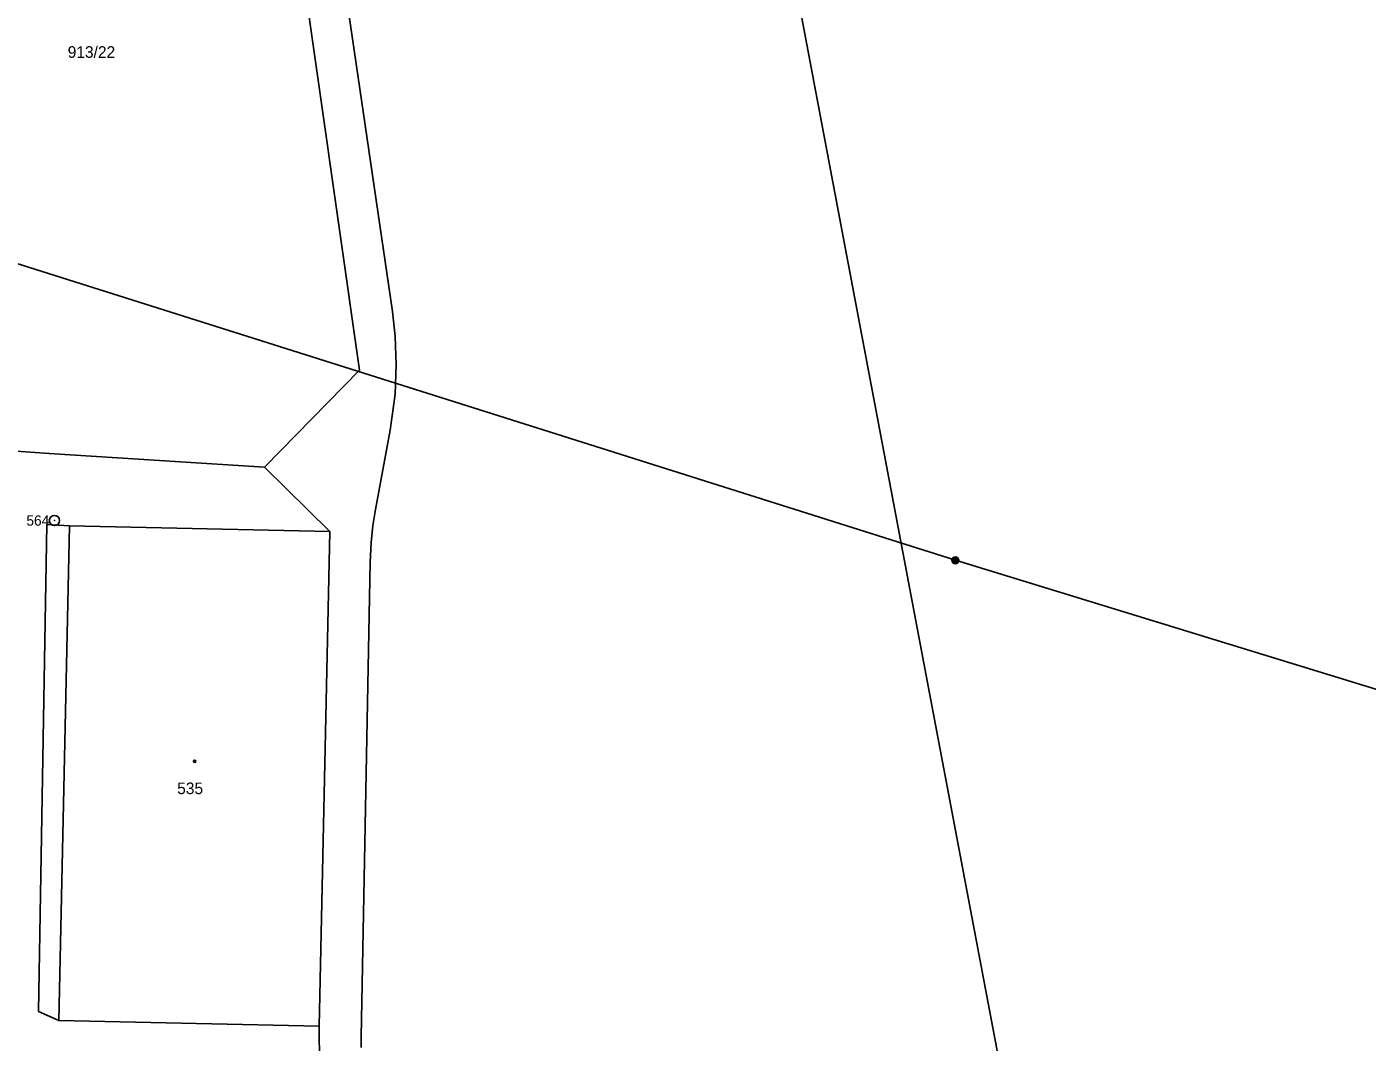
# Model space of a CAD drawing. Extents: x -504988 to -494607, y -1123820 to -1114018.
# Drawn here: x -499475.3 to -499279.1, y -1121295.8 to -1121147.2 of the extents above; entities that cross this region are included whole.
import ezdxf

# ---------------------------------------------------------------- set-up
doc = ezdxf.new("R2010")
doc.units = 0
for name, color, linetype in [('Hranice parcel', 7, 'Continuous'), ('Parcelní čísla', 7, 'Continuous'), ('Poz předměty', 7, 'Continuous'), ('Vnitřní kresba', 7, 'Continuous'), ('Značky bodu BP', 7, 'Continuous'), ('Značky budov', 7, 'Continuous')]:
    doc.layers.add(name, color=color, linetype=linetype)

msp = doc.modelspace()

# ---------------------------------------------------------------- linework, layer by layer
at = {"layer": 'Hranice parcel'}
for p, q in [((-499440.51, -1121211.63), (-499430.97, -1121221.01)), ((-499432.49, -1121293.4), (-499430.97, -1121221.01)), ((-499432.49, -1121293.4), (-499432.46, -1121298.95))]:
    msp.add_line(p, q, dxfattribs=at)
for points in [[(-499326.57, -1121332.59), (-499356.15, -1121176.09), (-499385.74, -1121019.59), (-499415.32, -1120863.09)], [(-499440.51, -1121211.63), (-499426.59, -1121197.43), (-499441.64, -1121091.97), (-499443.35, -1121083.17), (-499501.77, -1121072.27)], [(-499436.42, -1121089.02), (-499421.79, -1121188.83), (-499421.38, -1121192.49), (-499421.23, -1121196.6), (-499421.41, -1121200.91), (-499422.12, -1121206.2), (-499424.27, -1121217.81), (-499424.65, -1121220.16), (-499424.91, -1121222.64), (-499425.05, -1121225.49), (-499426.38, -1121294.95), (-499426.34, -1121296.55)], [(-499480.94, -1121208.98), (-499472, -1121209.62), (-499440.51, -1121211.63)], [(-499430.97, -1121221.01), (-499469.06, -1121220.21), (-499470.59, -1121292.59), (-499432.49, -1121293.4)]]:
    msp.add_lwpolyline(points, dxfattribs=at)
at = {"layer": 'Poz předměty'}
for p, q in [((-499482.71, -1121179.91), (-499339.41, -1121225.24)), ((-499339.41, -1121225.24), (-499193.23, -1121270.05))]:
    msp.add_line(p, q, dxfattribs=at)
for radius in [0.5, 0.4, 0.3, 0.2, 0.1]:
    msp.add_circle((-499339.41, -1121225.24), radius, dxfattribs=at)
at = {"layer": 'Vnitřní kresba'}
for p, q in [((-499473.6, -1121291.26), (-499472.34, -1121219.98)), ((-499472.34, -1121219.98), (-499469.06, -1121220.21)), ((-499470.59, -1121292.59), (-499473.6, -1121291.26))]:
    msp.add_line(p, q, dxfattribs=at)
at = {"layer": 'Značky bodu BP'}
for radius in [0.75, 0.03]:
    msp.add_circle((-499471.25, -1121219.41), radius, dxfattribs=at)
at = {"layer": 'Značky budov'}
msp.add_circle((-499450.73, -1121254.64), 0.175, dxfattribs=at)

# ---------------------------------------------------------------- texts
at = {"layer": 'Parcelní čísla'}
for s, p in [('913/22', (-499469.31, -1121151.71)), ('535', (-499453.29, -1121259.45))]:
    msp.add_text(s, height=1.7, dxfattribs=at).set_placement(p)
at = {"layer": 'Značky bodu BP'}
msp.add_text('564', height=1.5, dxfattribs=at).set_placement((-499475.35, -1121220.16))

doc.saveas('drawing.dxf')
